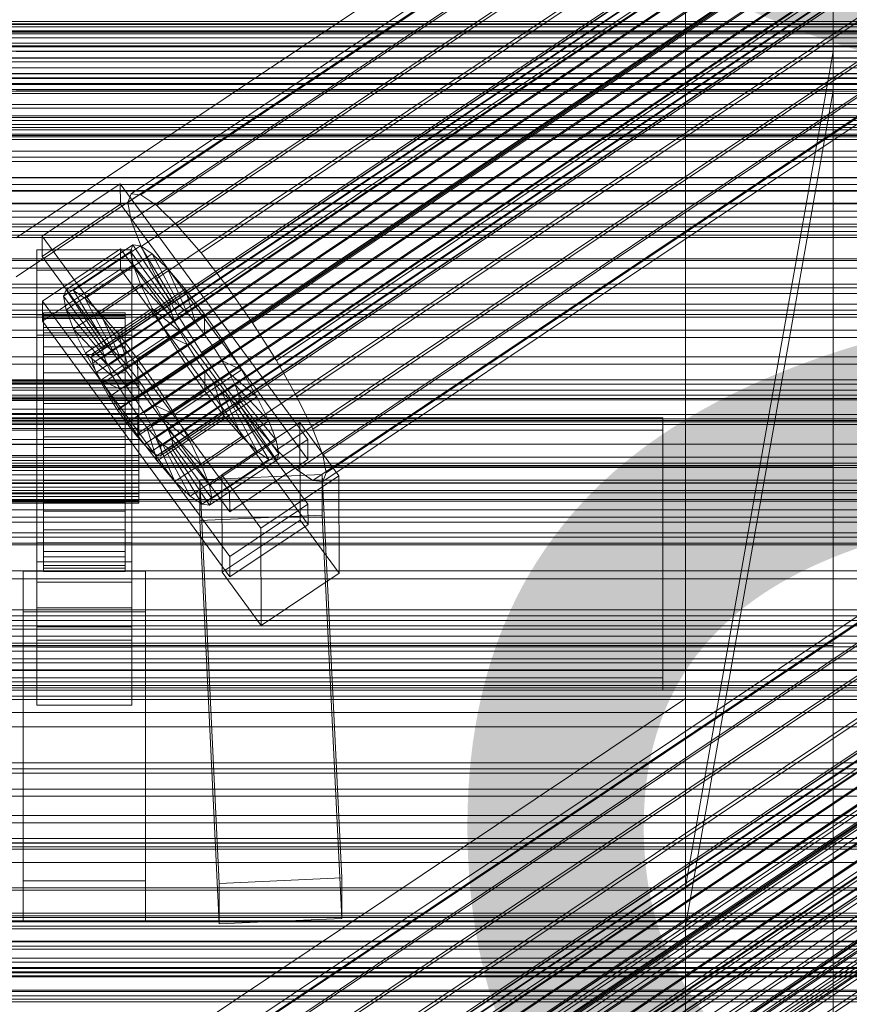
# Model space of a CAD drawing. Header units: millimetres. Extents: x -2233 to 61924, y -68080 to 6847.
# Tile 312 of 656: x 130 to 252, y -33161 to -33016. Entities that reach past the tile are written whole.
import ezdxf

# ---------------------------------------------------------------- set-up
doc = ezdxf.new("R2010")
doc.units = ezdxf.units.MM
for name, color, linetype, lineweight in [('COTAS_P', 1, 'Continuous', 0), ('frontal_C01', 7, 'Continuous', 0), ('frontal_C02', 7, 'Continuous', 0), ('frontal_C03', 7, 'Continuous', 0), ('frontal_C03-dry', 7, 'Continuous', 0), ('frontal_secador', 7, 'Continuous', 0)]:
    doc.layers.add(name, color=color, linetype=linetype, lineweight=lineweight)
doc.dimstyles.new('R19_100', dxfattribs={"dimtxt": 250, "dimasz": 150, "dimexe": 150, "dimexo": 80, "dimgap": 100, "dimtad": 1, "dimtih": 1, "dimtoh": 1, "dimdsep": 46, "dimcen": 0.09, "dimadec": 0, "dimazin": 0, "dimtfac": 1, "dimtdec": 4, "dimtofl": 0, "dimtmove": 0, "dimatfit": 3, "dimfxl": 1, "dimtolj": 1, "dimtzin": 0, "dimarcsym": 0})

# ---------------------------------------------------------------- blocks, each defined once
blk = doc.blocks.new('DIM_R28_53')
at = {"layer": 'COTAS_P'}
for p, q in [((-150, -32300), (550, -32300)), ((550, -32300), (505, -32450)), ((550, -34900), (550, -32300)), ((550, -32300), (595, -32450)), ((550, -34900), (505, -34750)), ((550, -34900), (595, -34750)), ((-150, -34900), (550, -34900))]:
    blk.add_line(p, q, dxfattribs=at)
blk.add_text('2600 P', height=250, rotation=90, dxfattribs=at).set_placement((450, -33600))

msp = doc.modelspace()

# ---------------------------------------------------------------- linework, layer by layer
at = {"layer": 'frontal_C01'}
for p, q in [((300, -33020.011), (-300, -33020.011)), ((250, -33020.803), (130, -33020.803)), ((228.298, -33143.494), (250, -33020.803)), ((250, -33020.803), (250, -33026.583)), ((300, -33025.623), (-300, -33025.623)), ((300, -33026.666), (-300, -33026.666)), ((130, -33026.583), (250, -33026.583)), ((250, -33026.583), (228.298, -33149.274)), ((300, -33043.118), (-300, -33043.118)), ((300, -33045.133), (-300, -33045.133)), ((300, -33071.304), (-300, -33071.304)), ((300, -33074.154), (-300, -33074.154)), ((146.872, -33203.459), (331.181, -33079.124)), ((148.32, -33203.808), (332.629, -33079.473)), ((146.383, -33204.548), (330.692, -33080.214)), ((150.629, -33205.573), (334.938, -33081.238)), ((146.887, -33207.003), (331.197, -33082.669)), ((141.045, -33227.429), (354.844, -33083.201)), ((141.218, -33227.043), (355.017, -33082.814)), ((141.224, -33228.299), (355.022, -33084.07)), ((141.731, -33227.166), (355.53, -33082.938)), ((142.549, -33227.792), (356.348, -33083.564)), ((141.742, -33229.593), (355.541, -33085.365)), ((143.617, -33228.876), (357.415, -33084.648)), ((153.641, -33208.633), (337.95, -33084.299)), ((142.565, -33231.223), (356.363, -33086.995)), ((144.861, -33230.346), (358.659, -33086.117)), ((148.35, -33210.656), (332.659, -33086.321)), ((359.995, -33087.872), (146.196, -33232.1)), ((157.152, -33212.78), (341.461, -33088.446)), ((143.635, -33233.079), (357.434, -33088.851)), ((150.672, -33215.258), (334.981, -33090.923)), ((345.231, -33093.397), (160.922, -33217.731)), ((153.694, -33220.495), (338.003, -33096.16)), ((300, -33108.261), (-300, -33108.261)), ((300, -33111.751), (-300, -33111.751)), ((228.298, -33143.494), (130, -33209.806)), ((228.298, -33264.081), (228.298, -33143.494)), ((228.298, -33143.494), (228.298, -33149.274)), ((130, -33215.586), (228.298, -33149.274)), ((228.298, -33149.274), (228.298, -33269.862)), ((-300, -33151.469), (300, -33151.469)), ((300, -33155.362), (-300, -33155.362))]:
    msp.add_line(p, q, dxfattribs=at)
at = {"layer": 'frontal_C02'}
for p, q in [((146.872, -33041.717), (331.181, -32918.462)), ((148.32, -33041.874), (332.629, -32918.62)), ((146.383, -33042.999), (330.692, -32919.745)), ((150.629, -33043.462), (334.938, -32920.207)), ((250, -35767.183), (250, -32921.727)), ((141.045, -33065.68), (354.844, -32922.705)), ((141.218, -33065.225), (355.017, -32922.25)), ((141.224, -33066.614), (355.022, -32923.639)), ((141.731, -33065.281), (355.53, -32922.306)), ((142.549, -33065.844), (356.348, -32922.869)), ((146.887, -33045.635), (331.197, -32922.381)), ((153.641, -33046.371), (337.95, -32923.116)), ((141.742, -33067.964), (355.541, -32924.988)), ((143.617, -33066.875), (357.415, -32923.899)), ((144.861, -33068.303), (358.659, -32925.328)), ((148.35, -33049.445), (332.659, -32926.19)), ((250, -32926.497), (250, -35771.953)), ((142.565, -33069.637), (356.363, -32926.662)), ((359.995, -32927.058), (146.196, -33070.033)), ((157.152, -33050.404), (341.461, -32927.149)), ((143.635, -33071.521), (357.434, -32928.545)), ((147.533, -33071.945), (361.332, -32928.97)), ((144.881, -33073.486), (358.68, -32930.51)), ((148.779, -33073.91), (362.578, -32930.935)), ((150.672, -33054.168), (334.981, -32930.914)), ((345.231, -32932.03), (160.922, -33055.285)), ((146.218, -33075.398), (360.017, -32932.423)), ((149.85, -33075.793), (363.648, -32932.818)), ((147.554, -33077.127), (361.352, -32934.152)), ((150.672, -33077.467), (364.471, -32934.492)), ((148.798, -33078.556), (362.596, -32935.581)), ((149.865, -33079.587), (363.664, -32936.612)), ((151.191, -33078.817), (364.989, -32935.842)), ((153.694, -33059.484), (338.003, -32936.229)), ((150.683, -33080.15), (364.482, -32937.174)), ((151.196, -33080.205), (364.995, -32937.23)), ((151.369, -33079.751), (365.168, -32936.776)), ((164.693, -33060.682), (349.002, -32937.427)), ((157.211, -33065.029), (341.52, -32941.774)), ((168.21, -33066.227), (352.519, -32942.972)), ((160.982, -33070.426), (345.291, -32947.171)), ((171.232, -33071.542), (355.541, -32948.287)), ((164.752, -33075.307), (349.061, -32952.052)), ((173.554, -33076.265), (357.863, -32953.011)), ((168.263, -33079.339), (352.572, -32956.085)), ((175.016, -33080.075), (359.326, -32956.82)), ((171.275, -33082.248), (355.584, -32958.994)), ((175.521, -33082.711), (359.83, -32959.456)), ((173.584, -33083.836), (357.893, -32960.581)), ((175.032, -33083.994), (359.341, -32960.739)), ((228.298, -32982.474), (130, -33048.209)), ((228.298, -33115.864), (228.298, -32982.474)), ((130, -33053.94), (228.298, -32988.204)), ((228.298, -32988.204), (228.298, -33121.594)), ((425, -33018.802), (-425, -33018.802)), ((-425, -33030.257), (425, -33030.257)), ((133.809, -33047.929), (145.277, -33040.26)), ((145.277, -33040.26), (145.289, -33043.24)), ((145.277, -33040.26), (172.809, -33077.782)), ((146.383, -33042.999), (146.872, -33041.717)), ((146.872, -33041.717), (148.32, -33041.874)), ((148.32, -33041.874), (150.629, -33043.462)), ((145.289, -33043.24), (133.821, -33050.91)), ((172.821, -33080.763), (145.289, -33043.24)), ((146.887, -33045.635), (146.383, -33042.999)), ((150.629, -33043.462), (153.641, -33046.371)), ((148.35, -33049.445), (146.887, -33045.635)), ((153.641, -33046.371), (157.152, -33050.404)), ((133.821, -33050.91), (133.809, -33047.929)), ((161.341, -33085.452), (133.809, -33047.929)), ((137.313, -33055.808), (147.143, -33049.234)), ((138.396, -33055.926), (148.226, -33049.352)), ((147.143, -33049.234), (146.777, -33050.194)), ((148.226, -33049.352), (147.143, -33049.234)), ((147.143, -33049.234), (152.686, -33057.556)), ((149.953, -33050.54), (148.226, -33049.352)), ((148.226, -33049.352), (153.199, -33057.612)), ((150.672, -33054.168), (148.35, -33049.445)), ((133, -33052.952), (133, -33049.972)), ((133, -33049.972), (147, -33049.972)), ((133, -33095.79), (133, -33049.972)), ((133.847, -33057.467), (145.315, -33049.798)), ((136.948, -33056.767), (146.777, -33050.194)), ((140.123, -33057.113), (149.953, -33050.54)), ((145.315, -33049.798), (145.327, -33052.778)), ((145.315, -33049.798), (172.847, -33087.32)), ((146.777, -33050.194), (152.513, -33058.011)), ((146.777, -33050.194), (147.155, -33052.165)), ((147, -33049.972), (147, -33052.952)), ((147, -33049.972), (147, -33095.79)), ((152.207, -33052.716), (149.953, -33050.54)), ((149.953, -33050.54), (154.017, -33058.175)), ((157.152, -33050.404), (160.922, -33055.285)), ((133.821, -33050.91), (161.353, -33088.432)), ((137.325, -33058.739), (147.155, -33052.165)), ((146.872, -33175.107), (331.181, -33051.852)), ((147.155, -33052.165), (152.692, -33058.945)), ((147.155, -33052.165), (148.249, -33055.015)), ((148.32, -33175.265), (332.629, -33052.01)), ((147, -33052.952), (133, -33052.952)), ((133, -33052.952), (133, -33098.77)), ((145.327, -33052.778), (133.859, -33060.447)), ((142.377, -33059.289), (152.207, -33052.716)), ((172.859, -33090.3), (145.327, -33052.778)), ((146.383, -33176.39), (330.692, -33053.135)), ((147, -33098.77), (147, -33052.952)), ((150.629, -33176.852), (334.938, -33053.598)), ((154.833, -33055.732), (152.207, -33052.716)), ((152.207, -33052.716), (155.085, -33059.205)), ((138.419, -33061.589), (148.249, -33055.015)), ((148.249, -33055.015), (153.21, -33060.295)), ((148.249, -33055.015), (149.985, -33058.548)), ((153.694, -33059.484), (150.672, -33054.168)), ((136.948, -33056.767), (137.313, -33055.808)), ((142.856, -33064.13), (137.313, -33055.808)), ((137.313, -33055.808), (138.396, -33055.926)), ((143.369, -33064.186), (138.396, -33055.926)), ((138.396, -33055.926), (140.123, -33057.113)), ((141.045, -33199.07), (354.844, -33056.095)), ((141.218, -33198.616), (355.017, -33055.64)), ((141.731, -33198.672), (355.53, -33055.696)), ((142.549, -33199.234), (356.348, -33056.259)), ((145.003, -33062.306), (154.833, -33055.732)), ((146.887, -33179.026), (331.197, -33055.771)), ((153.641, -33179.761), (337.95, -33056.507)), ((157.653, -33059.383), (154.833, -33055.732)), ((154.833, -33055.732), (156.329, -33060.634)), ((160.922, -33055.285), (164.693, -33060.682)), ((133.859, -33060.447), (133.847, -33057.467)), ((161.379, -33094.989), (133.847, -33057.467)), ((142.683, -33064.584), (136.948, -33056.767)), ((137.325, -33058.739), (136.948, -33056.767)), ((144.188, -33064.748), (140.123, -33057.113)), ((140.123, -33057.113), (142.377, -33059.289)), ((141.224, -33200.004), (355.022, -33057.029)), ((152.513, -33058.011), (142.683, -33064.584)), ((152.686, -33057.556), (142.856, -33064.13)), ((153.199, -33057.612), (143.369, -33064.186)), ((143.617, -33200.265), (357.415, -33057.29)), ((152.513, -33058.011), (152.686, -33057.556)), ((152.692, -33058.945), (152.513, -33058.011)), ((152.686, -33057.556), (153.199, -33057.612)), ((153.199, -33057.612), (154.017, -33058.175)), ((133, -33062.49), (133, -33059.509)), ((133, -33059.509), (147, -33059.509)), ((133, -33105.328), (133, -33059.509)), ((134, -33069.193), (134, -33059.201)), ((134, -33059.201), (134, -33059.647)), ((134, -33059.201), (146, -33059.201)), ((134, -33060.049), (134, -33059.201)), ((142.862, -33065.518), (137.325, -33058.739)), ((138.419, -33061.589), (137.325, -33058.739)), ((140.156, -33065.122), (149.985, -33058.548)), ((141.742, -33201.354), (355.541, -33058.379)), ((145.255, -33065.779), (142.377, -33059.289)), ((142.377, -33059.289), (145.003, -33062.306)), ((152.692, -33058.945), (142.862, -33065.518)), ((154.017, -33058.175), (144.188, -33064.748)), ((144.861, -33201.694), (358.659, -33058.719)), ((155.085, -33059.205), (145.255, -33065.779)), ((146, -33059.647), (146, -33059.201)), ((146, -33059.201), (146, -33069.193)), ((146, -33059.201), (146, -33060.049)), ((147, -33059.509), (147, -33062.49)), ((147, -33059.509), (147, -33105.328)), ((157.653, -33059.383), (147.823, -33065.957)), ((149.985, -33058.548), (154.033, -33061.968)), ((149.985, -33058.548), (152.246, -33062.524)), ((153.21, -33060.295), (152.692, -33058.945)), ((157.211, -33065.029), (153.694, -33059.484)), ((154.017, -33058.175), (155.085, -33059.205)), ((155.085, -33059.205), (156.329, -33060.634)), ((157.665, -33062.364), (157.653, -33059.383)), ((160.474, -33063.42), (157.653, -33059.383)), ((-450, -33059.848), (450, -33059.848)), ((133.859, -33060.447), (161.391, -33097.97)), ((134, -33069.404), (134, -33059.647)), ((134, -33059.647), (134, -33061.357)), ((134, -33059.647), (146, -33059.647)), ((134, -33069.594), (134, -33060.049)), ((134, -33060.049), (146, -33060.049)), ((134, -33062.133), (134, -33060.049)), ((142.565, -33203.028), (356.363, -33060.052)), ((153.21, -33060.295), (143.38, -33066.868)), ((146, -33061.357), (146, -33059.647)), ((146, -33059.647), (146, -33069.404)), ((146, -33060.049), (146, -33069.594)), ((146, -33060.049), (146, -33062.133)), ((359.995, -33060.448), (146.196, -33203.423)), ((156.329, -33060.634), (146.499, -33067.208)), ((148.35, -33182.835), (332.659, -33059.581)), ((154.033, -33061.968), (153.21, -33060.295)), ((156.329, -33060.634), (157.665, -33062.364)), ((157.152, -33183.794), (341.461, -33060.539)), ((164.693, -33060.682), (168.21, -33066.227)), ((134, -33070.214), (134, -33061.357)), ((134, -33061.357), (134, -33064.213)), ((134, -33061.357), (146, -33061.357)), ((134, -33070.581), (134, -33062.133)), ((134, -33062.133), (146, -33062.133)), ((134, -33065.31), (134, -33062.133)), ((143.38, -33066.868), (138.419, -33061.589)), ((140.156, -33065.122), (138.419, -33061.589)), ((143.635, -33204.911), (357.434, -33061.936)), ((154.033, -33061.968), (144.203, -33068.542)), ((146.499, -33067.208), (145.003, -33062.306)), ((145.003, -33062.306), (147.823, -33065.957)), ((146, -33064.213), (146, -33061.357)), ((146, -33061.357), (146, -33070.214)), ((146, -33062.133), (146, -33070.581)), ((146, -33062.133), (146, -33065.31)), ((147.533, -33205.336), (361.332, -33062.36)), ((147.835, -33068.937), (157.665, -33062.364)), ((155.103, -33063.852), (154.033, -33061.968)), ((157.665, -33062.364), (159.001, -33064.276)), ((147, -33062.49), (133, -33062.49)), ((133, -33062.49), (133, -33108.308)), ((142.416, -33069.098), (152.246, -33062.524)), ((144.881, -33206.876), (358.68, -33063.901)), ((155.103, -33063.852), (145.274, -33070.425)), ((147, -33108.308), (147, -33062.49)), ((150.644, -33069.994), (160.474, -33063.42)), ((152.246, -33062.524), (155.103, -33063.852)), ((152.246, -33062.524), (154.877, -33066.672)), ((156.35, -33065.816), (155.103, -33063.852)), ((160.474, -33063.42), (159.001, -33064.276)), ((163.105, -33067.568), (160.474, -33063.42)), ((134, -33071.567), (134, -33064.213)), ((134, -33064.213), (134, -33068.021)), ((134, -33064.213), (146, -33064.213)), ((134, -33072.087), (134, -33065.31)), ((134, -33065.31), (146, -33065.31)), ((134, -33069.365), (134, -33065.31)), ((144.203, -33068.542), (140.156, -33065.122)), ((142.416, -33069.098), (140.156, -33065.122)), ((141.045, -33065.68), (141.218, -33065.225)), ((141.218, -33065.225), (141.731, -33065.281)), ((141.731, -33065.281), (142.549, -33065.844)), ((142.856, -33064.13), (142.683, -33064.584)), ((142.683, -33064.584), (142.862, -33065.518)), ((143.369, -33064.186), (142.856, -33064.13)), ((144.188, -33064.748), (143.369, -33064.186)), ((145.255, -33065.779), (144.188, -33064.748)), ((146, -33068.021), (146, -33064.213)), ((146, -33064.213), (146, -33071.567)), ((146, -33065.31), (146, -33072.087)), ((146, -33065.31), (146, -33069.365)), ((148.779, -33207.3), (362.578, -33064.325)), ((159.001, -33064.276), (149.171, -33070.85)), ((150.672, -33187.559), (334.981, -33064.304)), ((160.982, -33070.426), (157.211, -33065.029)), ((159.001, -33064.276), (160.247, -33066.241)), ((141.224, -33066.614), (141.045, -33065.68)), ((141.742, -33067.964), (141.224, -33066.614)), ((142.549, -33065.844), (143.617, -33066.875)), ((142.862, -33065.518), (143.38, -33066.868)), ((145.047, -33073.246), (154.877, -33066.672)), ((146.499, -33067.208), (145.255, -33065.779)), ((146.218, -33208.788), (360.017, -33065.813)), ((156.35, -33065.816), (146.52, -33072.39)), ((147.823, -33065.957), (147.835, -33068.937)), ((147.823, -33065.957), (150.644, -33069.994)), ((149.85, -33209.184), (363.648, -33066.209)), ((160.247, -33066.241), (150.417, -33072.815)), ((154.877, -33066.672), (156.35, -33065.816)), ((154.877, -33066.672), (157.698, -33070.709)), ((157.686, -33067.729), (156.35, -33065.816)), ((163.105, -33067.568), (160.247, -33066.241)), ((160.247, -33066.241), (161.318, -33068.124)), ((345.231, -33065.42), (160.922, -33188.675)), ((168.21, -33066.227), (171.232, -33071.542)), ((134, -33073.371), (134, -33068.021)), ((134, -33068.021), (134, -33072.522)), ((134, -33068.021), (146, -33068.021)), ((142.565, -33069.637), (141.742, -33067.964)), ((143.38, -33066.868), (144.203, -33068.542)), ((143.617, -33066.875), (144.861, -33068.303)), ((146, -33072.522), (146, -33068.021)), ((146, -33068.021), (146, -33073.371)), ((147.835, -33068.937), (146.499, -33067.208)), ((147.554, -33210.518), (361.352, -33067.542)), ((157.686, -33067.729), (147.856, -33074.302)), ((150.672, -33210.857), (364.471, -33067.882)), ((161.318, -33068.124), (151.488, -33074.698)), ((153.275, -33074.142), (163.105, -33067.568)), ((157.698, -33070.709), (157.686, -33067.729)), ((159.022, -33069.458), (157.686, -33067.729)), ((165.365, -33071.544), (161.318, -33068.124)), ((161.318, -33068.124), (162.14, -33069.798)), ((165.365, -33071.544), (163.105, -33067.568)), ((-148, -33069.193), (148, -33069.193)), ((-148, -33069.404), (148, -33069.404)), ((-148, -33069.594), (148, -33069.594)), ((134, -33069.404), (134, -33069.193)), ((146, -33069.193), (134, -33069.193)), ((134, -33069.193), (134, -33069.594)), ((134, -33074.007), (134, -33069.365)), ((134, -33069.365), (146, -33069.365)), ((134, -33074.021), (134, -33069.365)), ((134, -33070.214), (134, -33069.404)), ((146, -33069.404), (134, -33069.404)), ((146, -33069.594), (134, -33069.594)), ((134, -33069.594), (134, -33070.581)), ((145.274, -33070.425), (142.416, -33069.098)), ((145.047, -33073.246), (142.416, -33069.098)), ((143.635, -33071.521), (142.565, -33069.637)), ((144.203, -33068.542), (145.274, -33070.425)), ((144.861, -33068.303), (146.196, -33070.033)), ((146, -33069.193), (146, -33069.404)), ((146, -33069.594), (146, -33069.193)), ((146, -33069.365), (146, -33074.007)), ((146, -33069.365), (146, -33074.021)), ((146, -33069.404), (146, -33070.214)), ((146, -33070.581), (146, -33069.594)), ((149.171, -33070.85), (147.835, -33068.937)), ((148, -33069.404), (148, -33069.193)), ((148, -33069.193), (148, -33069.594)), ((148, -33070.214), (148, -33069.404)), ((148, -33069.594), (148, -33070.581)), ((148.798, -33211.947), (362.596, -33068.971)), ((159.022, -33069.458), (149.192, -33076.032)), ((151.191, -33212.207), (364.989, -33069.232)), ((153.694, -33192.874), (338.003, -33069.619)), ((160.518, -33074.36), (159.022, -33069.458)), ((160.266, -33070.887), (159.022, -33069.458)), ((-148, -33070.214), (148, -33070.214)), ((-148, -33070.581), (148, -33070.581)), ((134, -33071.567), (134, -33070.214)), ((146, -33070.214), (134, -33070.214)), ((146, -33070.581), (134, -33070.581)), ((134, -33070.581), (134, -33072.087)), ((145.274, -33070.425), (146.52, -33072.39)), ((146, -33070.214), (146, -33071.567)), ((146, -33072.087), (146, -33070.581)), ((146.196, -33070.033), (147.533, -33071.945)), ((147.868, -33077.283), (157.698, -33070.709)), ((148, -33071.567), (148, -33070.214)), ((148, -33070.581), (148, -33072.087)), ((149.171, -33070.85), (150.644, -33069.994)), ((150.417, -33072.815), (149.171, -33070.85)), ((149.865, -33212.977), (363.664, -33070.002)), ((160.266, -33070.887), (150.436, -33077.461)), ((150.644, -33069.994), (153.275, -33074.142)), ((150.683, -33213.54), (364.482, -33070.565)), ((151.196, -33213.596), (364.995, -33070.62)), ((151.369, -33213.141), (365.168, -33070.166)), ((162.14, -33069.798), (152.311, -33076.372)), ((157.698, -33070.709), (160.518, -33074.36)), ((163.144, -33077.377), (160.266, -33070.887)), ((161.333, -33071.918), (160.266, -33070.887)), ((164.752, -33075.307), (160.982, -33070.426)), ((167.102, -33075.078), (162.14, -33069.798)), ((162.14, -33069.798), (162.659, -33071.148)), ((164.693, -33194.072), (349.002, -33070.817)), ((450, -33071.77), (-450, -33071.77)), ((-148, -33071.567), (148, -33071.567)), ((-148, -33072.087), (148, -33072.087)), ((134, -33073.371), (134, -33071.567)), ((146, -33071.567), (134, -33071.567)), ((146, -33072.087), (134, -33072.087)), ((134, -33072.087), (134, -33074.007)), ((134, -33072.522), (134, -33075.503)), ((146, -33072.522), (134, -33072.522)), ((134, -33072.522), (134, -33077.409)), ((144.881, -33073.486), (143.635, -33071.521)), ((146.52, -33072.39), (145.047, -33073.246)), ((146, -33071.567), (146, -33073.371)), ((146, -33074.007), (146, -33072.087)), ((146, -33075.503), (146, -33072.522)), ((146, -33077.409), (146, -33072.522)), ((146.52, -33072.39), (147.856, -33074.302)), ((147.533, -33071.945), (148.779, -33073.91)), ((148, -33073.371), (148, -33071.567)), ((148, -33072.087), (148, -33074.007)), ((161.333, -33071.918), (151.503, -33078.491)), ((162.151, -33072.48), (152.321, -33079.054)), ((162.659, -33071.148), (152.829, -33077.721)), ((162.664, -33072.536), (152.835, -33079.11)), ((162.837, -33072.082), (153.008, -33078.655)), ((155.535, -33078.118), (165.365, -33071.544)), ((165.397, -33079.553), (161.333, -33071.918)), ((162.151, -33072.48), (161.333, -33071.918)), ((167.125, -33080.741), (162.151, -33072.48)), ((162.664, -33072.536), (162.151, -33072.48)), ((168.196, -33077.927), (162.659, -33071.148)), ((162.659, -33071.148), (162.837, -33072.082)), ((162.837, -33072.082), (162.664, -33072.536)), ((168.208, -33080.859), (162.664, -33072.536)), ((168.573, -33079.899), (162.837, -33072.082)), ((167.102, -33075.078), (165.365, -33071.544)), ((171.232, -33071.542), (173.554, -33076.265)), ((-148, -33073.371), (148, -33073.371)), ((-148, -33074.007), (148, -33074.007)), ((134, -33075.503), (134, -33073.371)), ((146, -33073.371), (134, -33073.371)), ((146, -33074.007), (134, -33074.007)), ((134, -33074.007), (134, -33076.213)), ((134, -33076.213), (134, -33074.021)), ((134, -33074.021), (146, -33074.021)), ((134, -33078.961), (134, -33074.021)), ((146.218, -33075.398), (144.881, -33073.486)), ((147.868, -33077.283), (145.047, -33073.246)), ((146, -33073.371), (146, -33075.503)), ((146, -33076.213), (146, -33074.007)), ((146, -33074.021), (146, -33076.213)), ((146, -33074.021), (146, -33078.961)), ((148, -33075.503), (148, -33073.371)), ((148, -33074.007), (148, -33076.213)), ((148.779, -33073.91), (149.85, -33075.793)), ((151.488, -33074.698), (150.417, -33072.815)), ((150.417, -33072.815), (153.275, -33074.142)), ((-225, -33074.644), (225, -33074.644)), ((147.554, -33077.127), (146.218, -33075.398)), ((147.856, -33074.302), (147.868, -33077.283)), ((147.856, -33074.302), (149.192, -33076.032)), ((150.688, -33080.934), (160.518, -33074.36)), ((152.311, -33076.372), (151.488, -33074.698)), ((151.488, -33074.698), (155.535, -33078.118)), ((153.275, -33074.142), (155.535, -33078.118)), ((157.211, -33198.419), (341.52, -33075.164)), ((157.272, -33081.651), (167.102, -33075.078)), ((160.19, -33082.994), (171.658, -33075.325)), ((160.518, -33074.36), (163.144, -33077.377)), ((168.263, -33079.339), (164.752, -33075.307)), ((168.196, -33077.927), (167.102, -33075.078)), ((171.658, -33075.325), (171.715, -33089.631)), ((171.658, -33075.325), (177.394, -33083.142)), ((225, -33074.644), (225, -33076.432)), ((225, -33112.826), (225, -33074.644)), ((225, -33076.432), (-225, -33076.432)), ((148, -33075.503), (-148, -33075.503)), ((-148, -33076.213), (148, -33076.213)), ((134, -33075.503), (146, -33075.503)), ((134, -33077.818), (134, -33075.503)), ((146, -33076.213), (134, -33076.213)), ((134, -33076.213), (134, -33078.553)), ((146, -33075.503), (146, -33077.818)), ((146, -33078.553), (146, -33076.213)), ((148, -33077.818), (148, -33075.503)), ((148, -33076.213), (148, -33078.553)), ((149.192, -33076.032), (150.688, -33080.934)), ((149.192, -33076.032), (150.436, -33077.461)), ((149.85, -33075.793), (150.672, -33077.467)), ((152.829, -33077.721), (152.311, -33076.372)), ((152.311, -33076.372), (157.272, -33081.651)), ((168.21, -33199.617), (352.519, -33076.362)), ((173.554, -33076.265), (175.016, -33080.075)), ((225, -33114.614), (225, -33076.432)), ((-148, -33077.818), (148, -33077.818)), ((134, -33077.818), (134, -33077.409)), ((134, -33077.409), (134, -33082.349)), ((134, -33077.409), (146, -33077.409)), ((134, -33080.158), (134, -33077.818)), ((146, -33077.818), (134, -33077.818)), ((146, -33082.349), (146, -33077.409)), ((146, -33077.409), (146, -33077.818)), ((146, -33077.818), (146, -33080.158)), ((148.798, -33078.556), (147.554, -33077.127)), ((150.688, -33080.934), (147.868, -33077.283)), ((148, -33080.158), (148, -33077.818)), ((150.436, -33077.461), (153.314, -33083.95)), ((150.436, -33077.461), (151.503, -33078.491)), ((150.672, -33077.467), (151.191, -33078.817)), ((153.008, -33078.655), (152.829, -33077.721)), ((152.829, -33077.721), (158.366, -33084.501)), ((153.314, -33083.95), (163.144, -33077.377)), ((155.535, -33078.118), (157.272, -33081.651)), ((158.366, -33084.501), (168.196, -33077.927)), ((172.809, -33077.782), (161.341, -33085.452)), ((163.144, -33077.377), (165.397, -33079.553)), ((168.573, -33079.899), (168.196, -33077.927)), ((172.821, -33080.763), (172.809, -33077.782)), ((-450, -33078.481), (450, -33078.481)), ((-148, -33078.553), (148, -33078.553)), ((134, -33078.553), (134, -33078.961)), ((146, -33078.553), (134, -33078.553)), ((134, -33078.553), (134, -33080.868)), ((134, -33078.961), (146, -33078.961)), ((134, -33083.848), (134, -33078.961)), ((146, -33078.961), (146, -33078.553)), ((146, -33080.868), (146, -33078.553)), ((146, -33078.961), (146, -33083.848)), ((148, -33078.553), (148, -33080.868)), ((149.865, -33079.587), (148.798, -33078.556)), ((150.683, -33080.15), (149.865, -33079.587)), ((151.191, -33078.817), (151.369, -33079.751)), ((151.369, -33079.751), (151.196, -33080.205)), ((151.503, -33078.491), (155.567, -33086.127)), ((151.503, -33078.491), (152.321, -33079.054)), ((152.321, -33079.054), (157.295, -33087.314)), ((152.321, -33079.054), (152.835, -33079.11)), ((152.835, -33079.11), (153.008, -33078.655)), ((152.835, -33079.11), (158.378, -33087.432)), ((153.008, -33078.655), (158.743, -33086.472)), ((155.567, -33086.127), (165.397, -33079.553)), ((165.397, -33079.553), (167.125, -33080.741)), ((171.275, -33082.248), (168.263, -33079.339)), ((-148, -33080.158), (148, -33080.158)), ((-148, -33080.868), (148, -33080.868)), ((134, -33082.363), (134, -33080.158)), ((134, -33080.158), (134, -33082.349)), ((146, -33080.158), (134, -33080.158)), ((134, -33080.868), (134, -33083.848)), ((146, -33080.868), (134, -33080.868)), ((134, -33080.868), (134, -33083)), ((146, -33082.349), (146, -33080.158)), ((146, -33080.158), (146, -33082.363)), ((146, -33083.848), (146, -33080.868)), ((146, -33083), (146, -33080.868)), ((148, -33082.363), (148, -33080.158)), ((148, -33080.868), (148, -33083)), ((151.196, -33080.205), (150.683, -33080.15)), ((153.314, -33083.95), (150.688, -33080.934)), ((157.295, -33087.314), (167.125, -33080.741)), ((158.378, -33087.432), (168.208, -33080.859)), ((158.743, -33086.472), (168.573, -33079.899)), ((160.982, -33203.816), (345.291, -33080.561)), ((161.353, -33088.432), (172.821, -33080.763)), ((167.125, -33080.741), (168.208, -33080.859)), ((168.208, -33080.859), (168.573, -33079.899)), ((175.016, -33080.075), (175.521, -33082.711)), ((-250, -33081.805), (250, -33081.805)), ((-148, -33082.363), (148, -33082.363)), ((134, -33082.349), (134, -33087.005)), ((134, -33082.349), (146, -33082.349)), ((134, -33084.284), (134, -33082.363)), ((134, -33082.363), (134, -33087.005)), ((146, -33082.363), (134, -33082.363)), ((146, -33087.005), (146, -33082.349)), ((146, -33087.005), (146, -33082.363)), ((146, -33082.363), (146, -33084.284)), ((148, -33084.284), (148, -33082.363)), ((157.272, -33081.651), (158.366, -33084.501)), ((171.232, -33204.932), (355.541, -33081.678)), ((173.584, -33083.836), (171.275, -33082.248)), ((175.521, -33082.711), (175.032, -33083.994)), ((250, -33081.805), (250, -33084.189)), ((250, -33105.669), (250, -33081.805)), ((-148, -33083), (148, -33083)), ((134, -33083), (134, -33088.349)), ((146, -33083), (134, -33083)), ((134, -33083), (134, -33084.804)), ((134, -33083.848), (146, -33083.848)), ((134, -33088.349), (134, -33083.848)), ((146, -33088.349), (146, -33083)), ((146, -33084.804), (146, -33083)), ((146, -33083.848), (146, -33088.349)), ((148, -33083), (148, -33084.804)), ((155.567, -33086.127), (153.314, -33083.95)), ((156.962, -33083.728), (174.943, -33082.935)), ((156.962, -33089.69), (156.962, -33083.728)), ((159.83, -33142.994), (156.962, -33083.728)), ((160.247, -33097.3), (160.19, -33082.994)), ((165.926, -33090.811), (160.19, -33082.994)), ((177.394, -33083.142), (165.926, -33090.811)), ((175.032, -33083.994), (173.584, -33083.836)), ((174.943, -33082.935), (174.943, -33088.897)), ((174.943, -33082.935), (177.811, -33142.201)), ((177.451, -33097.448), (177.394, -33083.142)), ((250, -33084.189), (-250, -33084.189)), ((-148, -33084.284), (148, -33084.284)), ((-148, -33084.804), (148, -33084.804)), ((134, -33085.789), (134, -33084.284)), ((134, -33084.284), (134, -33091.06)), ((146, -33084.284), (134, -33084.284)), ((134, -33084.804), (134, -33092.158)), ((146, -33084.804), (134, -33084.804)), ((134, -33084.804), (134, -33086.157)), ((146, -33091.06), (146, -33084.284)), ((146, -33084.284), (146, -33085.789)), ((146, -33092.158), (146, -33084.804)), ((146, -33086.157), (146, -33084.804)), ((148, -33085.789), (148, -33084.284)), ((148, -33084.804), (148, -33086.157)), ((158.366, -33084.501), (158.743, -33086.472)), ((161.341, -33085.452), (161.353, -33088.432)), ((164.752, -33208.697), (349.061, -33085.442)), ((250, -33108.053), (250, -33084.189)), ((450, -33085.634), (-450, -33085.634)), ((-148, -33085.789), (148, -33085.789)), ((-148, -33086.157), (148, -33086.157)), ((-148, -33086.776), (148, -33086.776)), ((-148, -33086.966), (148, -33086.966)), ((134, -33086.776), (134, -33085.789)), ((134, -33085.789), (134, -33094.238)), ((146, -33085.789), (134, -33085.789)), ((134, -33086.157), (134, -33095.014)), ((146, -33086.157), (134, -33086.157)), ((134, -33086.157), (134, -33086.966)), ((134, -33087.178), (134, -33086.776)), ((134, -33086.776), (134, -33096.322)), ((146, -33086.776), (134, -33086.776)), ((134, -33086.966), (134, -33096.723)), ((146, -33086.966), (134, -33086.966)), ((134, -33086.966), (134, -33087.178)), ((134, -33087.005), (134, -33091.06)), ((134, -33087.005), (146, -33087.005)), ((146, -33094.238), (146, -33085.789)), ((146, -33085.789), (146, -33086.776)), ((146, -33095.014), (146, -33086.157)), ((146, -33086.966), (146, -33086.157)), ((146, -33096.322), (146, -33086.776)), ((146, -33086.776), (146, -33087.178)), ((146, -33096.723), (146, -33086.966)), ((146, -33087.178), (146, -33086.966)), ((146, -33091.06), (146, -33087.005)), ((148, -33086.776), (148, -33085.789)), ((148, -33086.157), (148, -33086.966)), ((148, -33087.178), (148, -33086.776)), ((148, -33086.966), (148, -33087.178)), ((157.295, -33087.314), (155.567, -33086.127)), ((158.743, -33086.472), (158.378, -33087.432)), ((173.554, -33209.656), (357.863, -33086.401)), ((-148, -33087.178), (148, -33087.178)), ((134, -33087.178), (134, -33097.169)), ((146, -33087.178), (134, -33087.178)), ((134, -33088.349), (146, -33088.349)), ((134, -33092.158), (134, -33088.349)), ((146, -33097.169), (146, -33087.178)), ((146, -33088.349), (146, -33092.158)), ((158.378, -33087.432), (157.295, -33087.314)), ((172.847, -33087.32), (161.379, -33094.989)), ((172.859, -33090.3), (172.847, -33087.32)), ((450, -33089.936), (-450, -33089.936)), ((174.943, -33088.897), (156.962, -33089.69)), ((159.83, -33148.956), (156.962, -33089.69)), ((171.715, -33089.631), (160.247, -33097.3)), ((168.263, -33212.729), (352.572, -33089.475)), ((177.451, -33097.448), (171.715, -33089.631)), ((177.811, -33148.163), (174.943, -33088.897)), ((134, -33091.06), (134, -33094.238)), ((134, -33091.06), (146, -33091.06)), ((146, -33094.238), (146, -33091.06)), ((161.391, -33097.97), (172.859, -33090.3)), ((165.926, -33090.811), (165.983, -33105.118)), ((134, -33092.158), (146, -33092.158)), ((134, -33095.014), (134, -33092.158)), ((146, -33092.158), (146, -33095.014)), ((450, -33093.257), (-450, -33093.257)), ((133, -33107.293), (133, -33092.987)), ((133, -33092.987), (147, -33092.987)), ((133, -33102.532), (133, -33092.987)), ((134, -33094.238), (134, -33096.322)), ((134, -33094.238), (146, -33094.238)), ((146, -33096.322), (146, -33094.238)), ((147, -33092.987), (147, -33107.293)), ((147, -33092.987), (147, -33102.532)), ((134, -33095.014), (146, -33095.014)), ((134, -33096.723), (134, -33095.014)), ((146, -33095.014), (146, -33096.723)), ((161.379, -33094.989), (161.391, -33097.97)), ((-450, -33097.089), (450, -33097.089)), ((131, -33103.12), (131, -33097.159)), ((131, -33097.159), (149, -33097.159)), ((131, -33142.596), (131, -33097.159)), ((147, -33095.79), (133, -33095.79)), ((133, -33095.79), (133, -33098.77)), ((134, -33096.322), (134, -33097.169)), ((134, -33096.322), (146, -33096.322)), ((134, -33096.723), (146, -33096.723)), ((134, -33097.169), (134, -33096.723)), ((134, -33097.169), (146, -33097.169)), ((146, -33097.169), (146, -33096.322)), ((146, -33096.723), (146, -33097.169)), ((147, -33098.77), (147, -33095.79)), ((149, -33097.159), (149, -33103.12)), ((149, -33097.159), (149, -33142.596)), ((160.247, -33097.3), (165.983, -33105.118)), ((165.983, -33105.118), (177.451, -33097.448)), ((133, -33098.77), (147, -33098.77)), ((147, -33102.532), (133, -33102.532)), ((133, -33102.532), (133, -33116.839)), ((147, -33116.839), (147, -33102.532)), ((149, -33103.12), (131, -33103.12)), ((131, -33148.557), (131, -33103.12)), ((149, -33148.557), (149, -33103.12)), ((-450, -33105.18), (450, -33105.18)), ((250, -33105.669), (-250, -33105.669)), ((147, -33105.328), (133, -33105.328)), ((133, -33105.328), (133, -33108.308)), ((147, -33108.308), (147, -33105.328)), ((250, -33108.053), (250, -33105.669)), ((147, -33107.293), (133, -33107.293)), ((133, -33107.293), (133, -33116.839)), ((147, -33116.839), (147, -33107.293)), ((-250, -33108.053), (250, -33108.053)), ((133, -33108.308), (147, -33108.308)), ((225, -33112.826), (-225, -33112.826)), ((225, -33114.614), (225, -33112.826)), ((-307, -33113.371), (307, -33113.371)), ((307, -33114.265), (-307, -33114.265)), ((-225, -33114.614), (225, -33114.614)), ((228.298, -33115.864), (130, -33181.6)), ((228.298, -33293.718), (228.298, -33115.864)), ((228.298, -33115.864), (228.298, -33121.594)), ((133, -33116.839), (147, -33116.839)), ((130, -33187.33), (228.298, -33121.594)), ((228.298, -33121.594), (228.298, -33299.448)), ((-425, -33137.051), (425, -33137.051)), ((149, -33142.596), (131, -33142.596)), ((131, -33142.596), (131, -33148.557)), ((149, -33148.557), (149, -33142.596)), ((177.811, -33142.201), (159.83, -33142.994)), ((159.83, -33142.994), (159.83, -33148.956)), ((177.811, -33148.163), (177.811, -33142.201)), ((425, -33148.506), (-425, -33148.506)), ((131, -33148.557), (149, -33148.557)), ((159.83, -33148.956), (177.811, -33148.163)), ((425, -33152.192), (-425, -33152.192))]:
    msp.add_line(p, q, dxfattribs=at)
at = {"layer": 'frontal_C03'}
for p, q in [((-1268, -33016.424), (1268, -33016.424)), ((-1268, -33016.742), (1268, -33016.742)), ((1250, -33016.85), (-1250, -33016.85)), ((1250, -33017.186), (-1250, -33017.186)), ((-1268, -33017.788), (1268, -33017.788)), ((-1268, -33018.237), (1268, -33018.237)), ((-1250, -33017.907), (1250, -33017.907)), ((-1268, -33019.6), (1268, -33019.6)), ((-1268, -33020.15), (1268, -33020.15)), ((-1268, -33021.738), (1268, -33021.738)), ((1250, -33020.759), (-1250, -33020.759)), ((1250, -33021.817), (-1250, -33021.817)), ((1268, -33022.351), (-1268, -33022.351)), ((-1250, -33023.243), (1250, -33023.243)), ((-1268, -33024.055), (1268, -33024.055)), ((-1268, -33024.69), (1268, -33024.69)), ((1250, -33024.124), (-1250, -33024.124)), ((1250, -33024.778), (-1250, -33024.778)), ((-1250, -33025.502), (1250, -33025.502)), ((1250, -33025.659), (-1250, -33025.659)), ((-1268, -33026.394), (1268, -33026.394)), ((-1268, -33027.007), (1268, -33027.007)), ((-1268, -33028.595), (1268, -33028.595)), ((-1268, -33029.145), (1268, -33029.145)), ((-1268, -33030.508), (1268, -33030.508)), ((-1268, -33030.957), (1268, -33030.957)), ((-1268, -33032.003), (1268, -33032.003)), ((-1250, -33031.559), (1250, -33031.559)), ((-1268, -33032.321), (1268, -33032.321)), ((-1268, -33032.978), (1268, -33032.978)), ((-1268, -33033.143), (1268, -33033.143)), ((-1268, -33033.367), (1268, -33033.367)), ((-1250, -33033.74), (1250, -33033.74)), ((1250, -33035.465), (-1250, -33035.465)), ((1250, -33036.347), (-1250, -33036.347)), ((1250, -33037), (-1250, -33037)), ((1250, -33039.308), (-1250, -33039.308)), ((-1250, -33039.385), (1250, -33039.385)), ((-1250, -33040.365), (1250, -33040.365)), ((-1250, -33041.34), (1250, -33041.34)), ((1250, -33043.217), (-1250, -33043.217)), ((1250, -33044.274), (-1250, -33044.274)), ((-1250, -33046.187), (1250, -33046.187)), ((1250, -33046.582), (-1250, -33046.582)), ((1250, -33047.235), (-1250, -33047.235)), ((-1250, -33047.784), (1250, -33047.784)), ((1250, -33048.117), (-1250, -33048.117)), ((-1250, -33051.504), (1250, -33051.504)), ((-1250, -33052.633), (1250, -33052.633)), ((-1250, -33054.971), (1250, -33054.971)), ((-1250, -33055.555), (1250, -33055.555)), ((-1250, -33056.353), (1250, -33056.353)), ((1250, -33057.923), (-1250, -33057.923)), ((1250, -33058.804), (-1250, -33058.804)), ((1250, -33059.458), (-1250, -33059.458)), ((1250, -33061.765), (-1250, -33061.765)), ((-1250, -33062.823), (1250, -33062.823)), ((1250, -33065.675), (-1250, -33065.675)), ((1250, -33066.732), (-1250, -33066.732)), ((1250, -33069.039), (-1250, -33069.039)), ((1250, -33069.693), (-1250, -33069.693)), ((1250, -33070.574), (-1250, -33070.574)), ((-1500, -33074.787), (1500, -33074.787)), ((-1500, -33075.187), (1500, -33075.187)), ((1250, -33080.381), (-1250, -33080.381)), ((1250, -33081.262), (-1250, -33081.262)), ((1250, -33081.915), (-1250, -33081.915)), ((1500, -33083.77), (-1500, -33083.77)), ((1250, -33084.223), (-1250, -33084.223)), ((-1250, -33085.28), (1250, -33085.28)), ((1500, -33086.595), (-1500, -33086.595)), ((1500, -33086.88), (-1500, -33086.88)), ((1250, -33088.132), (-1250, -33088.132)), ((1250, -33089.19), (-1250, -33089.19)), ((1250, -33091.497), (-1250, -33091.497)), ((1250, -33092.151), (-1250, -33092.151)), ((1250, -33093.032), (-1250, -33093.032)), ((-1500, -33098.289), (1500, -33098.289)), ((1250, -33102.838), (-1250, -33102.838)), ((1250, -33103.72), (-1250, -33103.72)), ((1250, -33104.373), (-1250, -33104.373)), ((1250, -33106.68), (-1250, -33106.68)), ((-1250, -33107.738), (1250, -33107.738)), ((1500, -33108.893), (-1500, -33108.893)), ((1250, -33110.59), (-1250, -33110.59)), ((1250, -33111.647), (-1250, -33111.647)), ((1250, -33113.955), (-1250, -33113.955)), ((1250, -33114.608), (-1250, -33114.608)), ((1250, -33115.49), (-1250, -33115.49)), ((-1500, -33117.876), (1500, -33117.876)), ((1250, -33125.296), (-1250, -33125.296)), ((1250, -33126.177), (-1250, -33126.177)), ((1250, -33126.831), (-1250, -33126.831)), ((1250, -33129.138), (-1250, -33129.138)), ((-1250, -33130.195), (1250, -33130.195)), ((1250, -33133.048), (-1250, -33133.048)), ((1250, -33134.105), (-1250, -33134.105)), ((1250, -33136.412), (-1250, -33136.412)), ((1250, -33137.066), (-1250, -33137.066)), ((1250, -33137.947), (-1250, -33137.947)), ((1250, -33147.754), (-1250, -33147.754)), ((1250, -33148.635), (-1250, -33148.635)), ((1250, -33149.288), (-1250, -33149.288)), ((1250, -33151.596), (-1250, -33151.596)), ((-1250, -33152.653), (1250, -33152.653)), ((1250, -33155.505), (-1250, -33155.505)), ((1250, -33156.563), (-1250, -33156.563)), ((1250, -33158.87), (-1250, -33158.87)), ((1250, -33159.523), (-1250, -33159.523)), ((1250, -33160.405), (-1250, -33160.405))]:
    msp.add_line(p, q, dxfattribs=at)
at = {"layer": 'frontal_C03-dry'}
for p, q in [((1250, -33016.875), (-1250, -33016.875)), ((-1290, -33020), (1290, -33020)), ((-1250, -33041.25), (1250, -33041.25)), ((1250, -33047.25), (-1250, -33047.25)), ((1250, -33051.25), (-1250, -33051.25)), ((-1250, -33075.625), (1250, -33075.625)), ((1250, -33081.625), (-1250, -33081.625)), ((1250, -33085.625), (-1250, -33085.625)), ((-1250, -33110), (1250, -33110)), ((1250, -33116), (-1250, -33116)), ((1250, -33120), (-1250, -33120))]:
    msp.add_line(p, q, dxfattribs=at)
at = {"layer": 'frontal_secador'}
for p, q in [((-1265, -33018), (1265, -33018)), ((1300, -33020), (-1300, -33020)), ((-1265, -33072), (1265, -33072)), ((-1400, -33075), (1400, -33075)), ((-1265, -33075), (1265, -33075)), ((1250, -33137.611), (-1250, -33137.611)), ((1250, -33139.918), (-1250, -33139.918)), ((-1250, -33143.65), (1250, -33143.65)), ((1250, -33144), (-1250, -33144)), ((1250, -33147.382), (-1250, -33147.382)), ((-1250, -33148), (1250, -33148)), ((1250, -33149.689), (-1250, -33149.689)), ((1250, -33154), (-1250, -33154)), ((1250, -33154.545), (-1250, -33154.545)), ((1250, -33156), (-1250, -33156)), ((1250, -33156.144), (-1250, -33156.144)), ((1250, -33156.709), (-1250, -33156.709)), ((1250, -33158.686), (-1250, -33158.686)), ((1250, -33160), (-1250, -33160))]:
    msp.add_line(p, q, dxfattribs=at)

# ---------------------------------------------------------------- dimensions: what is measured, and where the dimension line sits
at = {"layer": 'COTAS_P'}
dim = msp.add_aligned_dim(p1=(-150, -34900), p2=(-150, -32300), distance=-700, text='<> P', dimstyle='R19_100', dxfattribs=at)
dim.commit()
dim.dimension.update_dxf_attribs({"geometry": 'DIM_R28_53', "text_midpoint": (550, -33600)})

doc.saveas('drawing.dxf')
